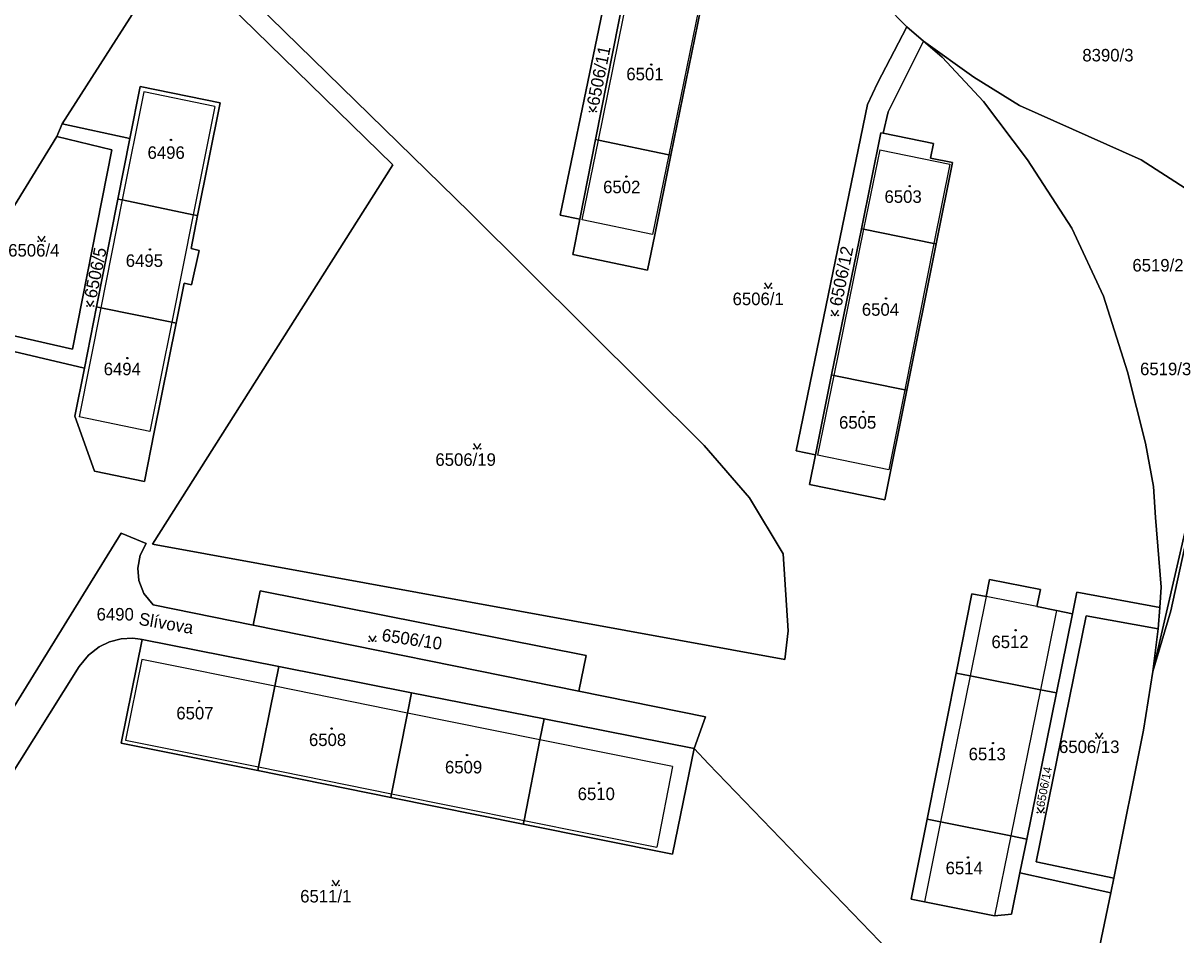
# Model space of a CAD drawing. Extents: x -596233 to -595156, y -1161235 to -1159375.
# Drawn here: x -595711.1 to -595554.5, y -1159733.8 to -1159609.9 of the extents above; entities that cross this region are included whole.
import ezdxf

# ---------------------------------------------------------------- set-up
doc = ezdxf.new("R2010")
doc.units = 0
for name, color, linetype in [('KN_CAR_KR', 7, 'Continuous'), ('KN_KULTURY', 7, 'Continuous'), ('KN_PARC_CIS_POZ', 7, 'Continuous'), ('KN_PARC_CIS_STAV', 7, 'Continuous'), ('KN_PARC_PLOCHA', 7, 'Continuous'), ('KN_ULICE', 7, 'Continuous'), ('parcely_l', 7, 'Continuous')]:
    doc.layers.add(name, color=color, linetype=linetype)

msp = doc.modelspace()

# ---------------------------------------------------------------- linework, layer by layer
at = {"layer": 'KN_CAR_KR'}
for points in [[(-595632.97, -1159625.76), (-595628.92, -1159605.83)], [(-595619.32, -1159607.82), (-595623.4, -1159627.76)], [(-595694.74, -1159619.19), (-595697.66, -1159633.9)], [(-595685.07, -1159621.18), (-595694.74, -1159619.19)], [(-595685.07, -1159621.18), (-595688.02, -1159635.9)], [(-595635.17, -1159636.59), (-595632.97, -1159625.76)], [(-595623.4, -1159627.76), (-595625.61, -1159638.58)], [(-595594.75, -1159627.09), (-595596.95, -1159637.88)], [(-595594.75, -1159627.09), (-595585.23, -1159629.04)], [(-595585.23, -1159629.04), (-595587.38, -1159639.81)], [(-595697.66, -1159633.9), (-595700.57, -1159648.55)], [(-595688.02, -1159635.9), (-595690.94, -1159650.52)], [(-595625.61, -1159638.58), (-595635.17, -1159636.59)], [(-595596.95, -1159637.88), (-595600.98, -1159657.74)], [(-595587.38, -1159639.81), (-595591.35, -1159659.69)], [(-595700.57, -1159648.55), (-595703.52, -1159663.38)], [(-595690.94, -1159650.52), (-595693.91, -1159665.35)], [(-595600.98, -1159657.74), (-595603.19, -1159668.58)], [(-595591.35, -1159659.69), (-595593.52, -1159670.56)], [(-595693.91, -1159665.35), (-595703.52, -1159663.38)], [(-595593.52, -1159670.56), (-595603.19, -1159668.58)], [(-595580.3, -1159687.79), (-595582.48, -1159698.58)], [(-595573.38, -1159689.17), (-595580.3, -1159687.79)], [(-595570.72, -1159689.7), (-595572.9, -1159700.46)], [(-595694.99, -1159696.35), (-595697.2, -1159707.31)], [(-595676.95, -1159699.99), (-595694.99, -1159696.35)], [(-595582.48, -1159698.58), (-595586.49, -1159718.43)], [(-595658.9, -1159703.64), (-595676.95, -1159699.99)], [(-595572.9, -1159700.46), (-595576.93, -1159720.33)], [(-595640.91, -1159707.27), (-595658.9, -1159703.64)], [(-595697.2, -1159707.31), (-595679.14, -1159710.95)], [(-595622.9, -1159710.91), (-595640.91, -1159707.27)], [(-595679.14, -1159710.95), (-595661.08, -1159714.6)], [(-595622.9, -1159710.91), (-595625.05, -1159721.87)], [(-595661.08, -1159714.6), (-595643.07, -1159718.23)], [(-595643.07, -1159718.23), (-595625.05, -1159721.87)], [(-595586.49, -1159718.43), (-595588.68, -1159729.27)], [(-595576.93, -1159720.33), (-595579.13, -1159731.19)]]:
    msp.add_lwpolyline(points, dxfattribs=at)
at = {"layer": 'KN_KULTURY'}
for points in [[(-595634.2118, -1159621.1916), (-595633.7118, -1159621.9416), (-595633.2118, -1159621.1916)], [(-595709.1318, -1159638.8016), (-595708.6318, -1159639.5516), (-595708.1318, -1159638.8016)], [(-595610.4118, -1159645.1616), (-595609.9118, -1159645.9116), (-595609.4118, -1159645.1616)], [(-595702.5018, -1159647.6116), (-595702.0018, -1159648.3616), (-595701.5018, -1159647.6116)], [(-595601.3318, -1159648.8816), (-595600.8318, -1159649.6316), (-595600.3318, -1159648.8816)], [(-595649.9418, -1159667.0016), (-595649.4418, -1159667.7516), (-595648.9418, -1159667.0016)], [(-595664.1718, -1159693.1516), (-595663.6718, -1159693.9016), (-595663.1718, -1159693.1516)], [(-595565.4118, -1159706.3216), (-595564.9118, -1159707.0716), (-595564.4118, -1159706.3216)], [(-595573.3718, -1159716.4516), (-595572.8718, -1159717.2016), (-595572.3718, -1159716.4516)], [(-595669.1618, -1159726.3416), (-595668.6618, -1159727.0916), (-595668.1618, -1159726.3416)]]:
    msp.add_lwpolyline(points, dxfattribs=at)
for centre, radius in [((-595625.79, -1159615.51), 0.09), ((-595625.79, -1159615.51), 0.0398), ((-595634.162, -1159621.8914), 0.05), ((-595633.2626, -1159621.8914), 0.05), ((-595691.05, -1159625.74), 0.09), ((-595691.05, -1159625.74), 0.0398), ((-595629.16, -1159630.72), 0.09), ((-595629.16, -1159630.72), 0.0398), ((-595590.66, -1159632.02), 0.09), ((-595590.66, -1159632.02), 0.0398), ((-595709.082, -1159639.5014), 0.05), ((-595708.1826, -1159639.5014), 0.05), ((-595693.9, -1159640.61), 0.09), ((-595693.9, -1159640.61), 0.0398), ((-595610.362, -1159645.8614), 0.05), ((-595609.4626, -1159645.8614), 0.05), ((-595593.89, -1159647.28), 0.09), ((-595593.89, -1159647.28), 0.0398), ((-595702.452, -1159648.3114), 0.05), ((-595701.5526, -1159648.3114), 0.05), ((-595601.282, -1159649.5814), 0.05), ((-595600.3826, -1159649.5814), 0.05), ((-595696.97, -1159655.38), 0.09), ((-595696.97, -1159655.38), 0.0398), ((-595596.98, -1159662.68), 0.09), ((-595596.98, -1159662.68), 0.0398), ((-595649.892, -1159667.7014), 0.05), ((-595648.9926, -1159667.7014), 0.05), ((-595576.28, -1159692.38), 0.09), ((-595576.28, -1159692.38), 0.0398), ((-595664.122, -1159693.8514), 0.05), ((-595663.2226, -1159693.8514), 0.05), ((-595687.21, -1159702.01), 0.09), ((-595687.21, -1159702.01), 0.0398), ((-595669.22, -1159705.74), 0.09), ((-595669.22, -1159705.74), 0.0398), ((-595579.36, -1159707.71), 0.09), ((-595579.36, -1159707.71), 0.0398), ((-595565.362, -1159707.0214), 0.05), ((-595564.4626, -1159707.0214), 0.05), ((-595650.82, -1159709.34), 0.09), ((-595650.82, -1159709.34), 0.0398), ((-595632.9, -1159713.15), 0.09), ((-595632.9, -1159713.15), 0.0398), ((-595573.322, -1159717.1514), 0.05), ((-595572.4226, -1159717.1514), 0.05), ((-595582.77, -1159723.24), 0.09), ((-595582.77, -1159723.24), 0.0398), ((-595669.112, -1159727.0414), 0.05), ((-595668.2126, -1159727.0414), 0.05)]:
    msp.add_circle(centre, radius, dxfattribs=at)
at = {"layer": 'KN_PARC_PLOCHA'}
for points in [[(-595620.82, -1159580.48), (-595625.95, -1159591.21), (-595626.27, -1159592.78), (-595626.86, -1159592.66), (-595629.44, -1159605.72), (-595633.37, -1159625.68), (-595635.51, -1159636.52), (-595638.15, -1159635.97), (-595628.65, -1159590.07), (-595622.65, -1159578.44)], [(-595690.74, -1159599.96), (-595689.2, -1159597.67), (-595650.5, -1159635.54), (-595618.62, -1159667.25), (-595612.42, -1159674.39), (-595607.88, -1159681.98), (-595607.2, -1159692.47), (-595607.63, -1159696.35), (-595693.56, -1159680.66), (-595660.9, -1159629.13)], [(-595619.04, -1159607.88), (-595623.12, -1159627.82), (-595623.4, -1159627.76), (-595632.97, -1159625.76), (-595633.37, -1159625.68), (-595629.44, -1159605.72), (-595628.92, -1159605.83), (-595619.32, -1159607.82)], [(-595588.81, -1159612.31), (-595593.61, -1159621.93), (-595594.29, -1159624.84), (-595594.58, -1159624.78), (-595597.24, -1159637.82), (-595601.28, -1159657.68), (-595603.49, -1159668.52), (-595606.12, -1159667.98), (-595596.4, -1159620.91), (-595595.05, -1159618.04), (-595591.06, -1159610.35)], [(-595546.27, -1159648.62), (-595557.63, -1159697.99), (-595556.9, -1159692.19), (-595556.69, -1159689.27), (-595556.51, -1159686.5), (-595557.29, -1159677.07), (-595557.53, -1159672.86), (-595558.65, -1159666.96), (-595561.06, -1159657.25), (-595564.33, -1159646.97), (-595568.66, -1159637.75), (-595574.68, -1159628.43), (-595580.66, -1159620.5), (-595586.28, -1159614.51), (-595588.81, -1159612.31), (-595581.95, -1159617.21), (-595575.76, -1159621.08), (-595559.21, -1159628.44), (-595552.61, -1159632.7), (-595549.79, -1159635.29), (-595547.92, -1159638.05), (-595546.69, -1159643.12)], [(-595687.43, -1159636.02), (-595688.02, -1159635.9), (-595697.66, -1159633.9), (-595698.25, -1159633.78), (-595696.61, -1159625.54), (-595695.21, -1159618.48), (-595684.36, -1159620.71)], [(-595696.61, -1159625.54), (-595698.25, -1159633.78), (-595701.16, -1159648.43), (-595702.81, -1159656.74), (-595722.63, -1159652.1), (-595721.55, -1159650.3), (-595704.44, -1159654.17), (-595699.08, -1159627.1), (-595706.54, -1159625.29), (-595705.83, -1159623.57)], [(-595721.55, -1159650.3), (-595717.39, -1159642.84), (-595706.54, -1159625.29), (-595699.08, -1159627.1), (-595704.44, -1159654.17)], [(-595623.12, -1159627.82), (-595625.3, -1159638.64), (-595626.32, -1159643.44), (-595636.46, -1159641.33), (-595635.51, -1159636.52), (-595633.37, -1159625.68), (-595632.97, -1159625.76), (-595623.4, -1159627.76)], [(-595594.29, -1159624.84), (-595587.45, -1159626.24), (-595587.84, -1159628.2), (-595584.88, -1159628.81), (-595587.09, -1159639.87), (-595587.38, -1159639.81), (-595596.95, -1159637.88), (-595597.24, -1159637.82), (-595594.58, -1159624.78)], [(-595687.43, -1159636.02), (-595688.32, -1159640.51), (-595687.21, -1159640.76), (-595688.27, -1159645.42), (-595689.26, -1159645.19), (-595690.35, -1159650.64), (-595690.94, -1159650.52), (-595700.57, -1159648.55), (-595701.16, -1159648.43), (-595698.25, -1159633.78), (-595697.66, -1159633.9), (-595688.02, -1159635.9)], [(-595587.09, -1159639.87), (-595591.07, -1159659.75), (-595591.35, -1159659.69), (-595600.98, -1159657.74), (-595601.28, -1159657.68), (-595597.24, -1159637.82), (-595596.95, -1159637.88), (-595587.38, -1159639.81)], [(-595690.35, -1159650.64), (-595693.32, -1159665.47), (-595694.66, -1159672.14), (-595701.42, -1159670.74), (-595704.11, -1159663.26), (-595702.81, -1159656.74), (-595701.16, -1159648.43), (-595700.57, -1159648.55), (-595690.94, -1159650.52)], [(-595557.63, -1159697.99), (-595546.27, -1159648.62), (-595546.25, -1159648.94), (-595555.2, -1159689.72)], [(-595591.07, -1159659.75), (-595594.05, -1159674.67), (-595604.31, -1159672.57), (-595603.49, -1159668.52), (-595601.28, -1159657.68), (-595600.98, -1159657.74), (-595591.35, -1159659.69)], [(-595568.57, -1159690.13), (-595570.75, -1159700.88), (-595572.9, -1159700.46), (-595582.48, -1159698.58), (-595584.36, -1159698.21), (-595582.21, -1159687.41), (-595580.3, -1159687.79), (-595579.83, -1159685.46), (-595572.91, -1159686.84), (-595573.38, -1159689.17), (-595570.72, -1159689.7)], [(-595635.62, -1159700.64), (-595679.87, -1159691.67), (-595678.92, -1159687), (-595634.64, -1159695.79)], [(-595556.69, -1159689.27), (-595556.9, -1159692.19), (-595566.72, -1159690.42), (-595573.49, -1159723.84), (-595562.95, -1159726.09), (-595563.33, -1159728.04), (-595575.7, -1159725.36), (-595574.78, -1159720.76), (-595570.75, -1159700.88), (-595568.57, -1159690.13), (-595567.98, -1159687.2)], [(-595556.9, -1159692.19), (-595557.63, -1159697.99), (-595558.93, -1159705.95), (-595562.95, -1159726.09), (-595573.49, -1159723.84), (-595566.72, -1159690.42)], [(-595676.41, -1159697.29), (-595676.95, -1159699.99), (-595679.14, -1159710.95), (-595679.24, -1159711.44), (-595697.79, -1159707.7), (-595694.95, -1159693.63)], [(-595658.35, -1159700.86), (-595658.9, -1159703.64), (-595661.08, -1159714.6), (-595661.18, -1159715.09), (-595679.24, -1159711.44), (-595679.14, -1159710.95), (-595676.95, -1159699.99), (-595676.41, -1159697.29)], [(-595570.75, -1159700.88), (-595574.78, -1159720.76), (-595576.93, -1159720.33), (-595586.49, -1159718.43), (-595588.32, -1159718.07), (-595584.36, -1159698.21), (-595582.48, -1159698.58), (-595572.9, -1159700.46)], [(-595640.35, -1159704.41), (-595640.91, -1159707.27), (-595643.07, -1159718.23), (-595643.17, -1159718.72), (-595661.18, -1159715.09), (-595661.08, -1159714.6), (-595658.9, -1159703.64), (-595658.35, -1159700.86)], [(-595619.97, -1159708.43), (-595622.88, -1159722.82), (-595643.17, -1159718.72), (-595643.07, -1159718.23), (-595640.91, -1159707.27), (-595640.35, -1159704.41)], [(-595574.78, -1159720.76), (-595575.7, -1159725.36), (-595576.84, -1159730.94), (-595579.13, -1159731.19), (-595588.68, -1159729.27), (-595590.48, -1159728.91), (-595588.32, -1159718.07), (-595586.49, -1159718.43), (-595576.93, -1159720.33)]]:
    msp.add_lwpolyline(points, close=True, dxfattribs=at)
for points in [[(-595628.65, -1159590.07), (-595638.15, -1159635.97), (-595635.51, -1159636.52), (-595636.46, -1159641.33), (-595626.32, -1159643.44), (-595625.3, -1159638.64), (-595623.12, -1159627.82), (-595619.04, -1159607.88)], [(-595552.61, -1159632.7), (-595559.21, -1159628.44), (-595575.76, -1159621.08), (-595581.95, -1159617.21), (-595588.81, -1159612.31), (-595591.06, -1159610.35), (-595594.01, -1159607.39), (-595576.77, -1159594.15), (-595576.53, -1159594.39), (-595572.68, -1159597.67), (-595568.12, -1159600.06), (-595561.42, -1159601.83), (-595555.45, -1159601.55), (-595547.73, -1159599.31)], [(-595722.63, -1159652.1), (-595702.81, -1159656.74), (-595704.11, -1159663.26), (-595701.42, -1159670.74), (-595694.66, -1159672.14), (-595693.32, -1159665.47), (-595690.35, -1159650.64), (-595689.26, -1159645.19), (-595688.27, -1159645.42), (-595687.21, -1159640.76), (-595688.32, -1159640.51), (-595687.43, -1159636.02), (-595684.36, -1159620.71), (-595695.21, -1159618.48), (-595696.61, -1159625.54), (-595705.83, -1159623.57), (-595690.74, -1159599.96), (-595660.9, -1159629.13), (-595693.56, -1159680.66), (-595607.63, -1159696.35), (-595607.2, -1159692.47), (-595607.88, -1159681.98), (-595612.42, -1159674.39), (-595618.62, -1159667.25), (-595650.5, -1159635.54), (-595689.2, -1159597.67)], [(-595690.74, -1159599.96), (-595705.83, -1159623.57), (-595706.54, -1159625.29), (-595717.39, -1159642.84)], [(-595594.01, -1159607.39), (-595591.06, -1159610.35), (-595595.05, -1159618.04), (-595596.4, -1159620.91), (-595606.12, -1159667.98), (-595603.49, -1159668.52), (-595604.31, -1159672.57), (-595594.05, -1159674.67), (-595591.07, -1159659.75), (-595587.09, -1159639.87), (-595584.88, -1159628.81), (-595587.84, -1159628.2), (-595587.45, -1159626.24), (-595594.29, -1159624.84), (-595593.61, -1159621.93), (-595588.81, -1159612.31), (-595586.28, -1159614.51), (-595580.66, -1159620.5), (-595574.68, -1159628.43), (-595568.66, -1159637.75), (-595564.33, -1159646.97), (-595561.06, -1159657.25), (-595558.65, -1159666.96), (-595557.53, -1159672.86), (-595557.29, -1159677.07), (-595556.51, -1159686.5), (-595556.69, -1159689.27), (-595567.98, -1159687.2), (-595568.57, -1159690.13), (-595570.72, -1159689.7), (-595573.38, -1159689.17), (-595572.91, -1159686.84), (-595579.83, -1159685.46), (-595580.3, -1159687.79), (-595582.21, -1159687.41), (-595584.36, -1159698.21), (-595588.32, -1159718.07), (-595590.48, -1159728.91), (-595588.68, -1159729.27), (-595579.13, -1159731.19), (-595576.84, -1159730.94), (-595575.7, -1159725.36), (-595563.33, -1159728.04), (-595566.62, -1159743.71)], [(-595566.62, -1159743.71), (-595563.33, -1159728.04), (-595562.95, -1159726.09), (-595558.93, -1159705.95), (-595557.63, -1159697.99), (-595555.2, -1159689.72), (-595546.25, -1159648.94)], [(-595722.02, -1159718.36), (-595697.83, -1159679.19), (-595694.42, -1159680.57), (-595695.23, -1159682.17), (-595695.56, -1159683.94), (-595695.39, -1159685.63), (-595694.74, -1159687.36), (-595693.46, -1159688.94), (-595679.87, -1159691.67), (-595635.62, -1159700.64), (-595618.41, -1159704.14), (-595619.97, -1159708.43), (-595640.35, -1159704.41), (-595658.35, -1159700.86), (-595676.41, -1159697.29), (-595694.95, -1159693.63), (-595695.22, -1159693.58), (-595696.24, -1159693.47), (-595697.82, -1159693.55), (-595699.4, -1159693.95), (-595700.82, -1159694.64), (-595702.27, -1159695.76), (-595703.51, -1159697.31), (-595713.71, -1159713.55)], [(-595593.56, -1159735.89), (-595617.99, -1159710.52), (-595619.97, -1159708.43), (-595618.41, -1159704.14), (-595635.62, -1159700.64), (-595634.64, -1159695.79), (-595678.92, -1159687), (-595679.87, -1159691.67), (-595693.46, -1159688.94), (-595694.74, -1159687.36), (-595695.39, -1159685.63), (-595695.56, -1159683.94), (-595695.23, -1159682.17), (-595694.42, -1159680.57), (-595697.83, -1159679.19), (-595722.02, -1159718.36)], [(-595712.27, -1159738.75), (-595725.27, -1159732.31), (-595714.74, -1159715.13), (-595713.71, -1159713.55), (-595703.51, -1159697.31), (-595702.27, -1159695.76), (-595700.82, -1159694.64), (-595699.4, -1159693.95), (-595697.82, -1159693.55), (-595696.24, -1159693.47), (-595695.22, -1159693.58), (-595694.95, -1159693.63), (-595697.79, -1159707.7), (-595679.24, -1159711.44), (-595661.18, -1159715.09), (-595643.17, -1159718.72), (-595622.88, -1159722.82), (-595619.97, -1159708.43), (-595617.99, -1159710.52), (-595593.56, -1159735.89)]]:
    msp.add_lwpolyline(points, dxfattribs=at)
at = {"layer": 'parcely_l'}
for points in [[(-595622.65, -1159578.44), (-595628.65, -1159590.07), (-595638.15, -1159635.97), (-595635.51, -1159636.52)], [(-595689.2, -1159597.67), (-595650.5, -1159635.54), (-595618.62, -1159667.25), (-595612.42, -1159674.39), (-595607.88, -1159681.98), (-595607.2, -1159692.47), (-595607.63, -1159696.35), (-595693.56, -1159680.66), (-595660.9, -1159629.13), (-595690.74, -1159599.96)], [(-595705.83, -1159623.57), (-595690.74, -1159599.96)], [(-595633.37, -1159625.68), (-595629.44, -1159605.72)], [(-595591.06, -1159610.35), (-595594.01, -1159607.39)], [(-595619.04, -1159607.88), (-595623.12, -1159627.82)], [(-595603.49, -1159668.52), (-595606.12, -1159667.98), (-595596.4, -1159620.91), (-595595.05, -1159618.04), (-595591.06, -1159610.35)], [(-595588.81, -1159612.31), (-595591.06, -1159610.35)], [(-595588.81, -1159612.31), (-595593.61, -1159621.93), (-595594.29, -1159624.84)], [(-595546.27, -1159648.62), (-595546.69, -1159643.12), (-595547.92, -1159638.05), (-595549.79, -1159635.29), (-595552.61, -1159632.7), (-595559.21, -1159628.44), (-595575.76, -1159621.08), (-595581.95, -1159617.21), (-595588.81, -1159612.31)], [(-595588.81, -1159612.31), (-595586.28, -1159614.51), (-595580.66, -1159620.5), (-595574.68, -1159628.43), (-595568.66, -1159637.75), (-595564.33, -1159646.97), (-595561.06, -1159657.25), (-595558.65, -1159666.96), (-595557.53, -1159672.86), (-595557.29, -1159677.07), (-595556.51, -1159686.5), (-595556.69, -1159689.27)], [(-595696.61, -1159625.54), (-595695.21, -1159618.48), (-595684.36, -1159620.71), (-595687.43, -1159636.02)], [(-595706.54, -1159625.29), (-595705.83, -1159623.57)], [(-595705.83, -1159623.57), (-595696.61, -1159625.54)], [(-595721.55, -1159650.3), (-595704.44, -1159654.17), (-595699.08, -1159627.1), (-595706.54, -1159625.29)], [(-595721.55, -1159650.3), (-595717.39, -1159642.84), (-595706.54, -1159625.29)], [(-595698.25, -1159633.78), (-595696.61, -1159625.54)], [(-595635.51, -1159636.52), (-595633.37, -1159625.68)], [(-595623.12, -1159627.82), (-595623.4, -1159627.76), (-595632.97, -1159625.76), (-595633.37, -1159625.68)], [(-595594.29, -1159624.84), (-595594.58, -1159624.78), (-595597.24, -1159637.82)], [(-595587.09, -1159639.87), (-595584.88, -1159628.81), (-595587.84, -1159628.2), (-595587.45, -1159626.24), (-595594.29, -1159624.84)], [(-595635.51, -1159636.52), (-595636.46, -1159641.33), (-595626.32, -1159643.44), (-595625.3, -1159638.64), (-595623.12, -1159627.82)], [(-595698.25, -1159633.78), (-595701.16, -1159648.43)], [(-595687.43, -1159636.02), (-595688.02, -1159635.9), (-595697.66, -1159633.9), (-595698.25, -1159633.78)], [(-595687.43, -1159636.02), (-595688.32, -1159640.51), (-595687.21, -1159640.76), (-595688.27, -1159645.42), (-595689.26, -1159645.19), (-595690.35, -1159650.64)], [(-595597.24, -1159637.82), (-595601.28, -1159657.68)], [(-595587.09, -1159639.87), (-595587.38, -1159639.81), (-595596.95, -1159637.88), (-595597.24, -1159637.82)], [(-595591.07, -1159659.75), (-595587.09, -1159639.87)], [(-595701.16, -1159648.43), (-595702.81, -1159656.74)], [(-595690.35, -1159650.64), (-595690.94, -1159650.52), (-595700.57, -1159648.55), (-595701.16, -1159648.43)], [(-595557.63, -1159697.99), (-595555.2, -1159689.72), (-595546.25, -1159648.94), (-595546.27, -1159648.62)], [(-595557.63, -1159697.99), (-595546.27, -1159648.62)], [(-595702.81, -1159656.74), (-595704.11, -1159663.26), (-595701.42, -1159670.74), (-595694.66, -1159672.14), (-595693.32, -1159665.47), (-595690.35, -1159650.64)], [(-595702.81, -1159656.74), (-595722.63, -1159652.1)], [(-595601.28, -1159657.68), (-595603.49, -1159668.52)], [(-595591.07, -1159659.75), (-595591.35, -1159659.69), (-595600.98, -1159657.74), (-595601.28, -1159657.68)], [(-595603.49, -1159668.52), (-595604.31, -1159672.57), (-595594.05, -1159674.67), (-595591.07, -1159659.75)], [(-595679.87, -1159691.67), (-595693.46, -1159688.94), (-595694.74, -1159687.36), (-595695.39, -1159685.63), (-595695.56, -1159683.94), (-595695.23, -1159682.17), (-595694.42, -1159680.57), (-595697.83, -1159679.19), (-595722.02, -1159718.36), (-595723.53, -1159720.38), (-595725.45, -1159721.96), (-595727.7, -1159722.94), (-595753.58, -1159710.55)], [(-595584.36, -1159698.21), (-595582.21, -1159687.41), (-595580.3, -1159687.79), (-595579.83, -1159685.46), (-595572.91, -1159686.84), (-595573.38, -1159689.17), (-595570.72, -1159689.7), (-595568.57, -1159690.13)], [(-595679.87, -1159691.67), (-595678.92, -1159687), (-595634.64, -1159695.79), (-595635.62, -1159700.64)], [(-595556.69, -1159689.27), (-595567.98, -1159687.2), (-595568.57, -1159690.13)], [(-595562.95, -1159726.09), (-595573.49, -1159723.84), (-595566.72, -1159690.42), (-595556.9, -1159692.19)], [(-595568.57, -1159690.13), (-595570.75, -1159700.88)], [(-595556.9, -1159692.19), (-595556.69, -1159689.27)], [(-595635.62, -1159700.64), (-595679.87, -1159691.67)], [(-595725.27, -1159732.31), (-595714.74, -1159715.13), (-595713.71, -1159713.55), (-595703.51, -1159697.31), (-595702.27, -1159695.76), (-595700.82, -1159694.64), (-595699.4, -1159693.95), (-595697.82, -1159693.55), (-595696.24, -1159693.47), (-595695.22, -1159693.58), (-595694.95, -1159693.63)], [(-595679.24, -1159711.44), (-595697.79, -1159707.7), (-595694.95, -1159693.63)], [(-595694.95, -1159693.63), (-595676.41, -1159697.29)], [(-595556.9, -1159692.19), (-595557.63, -1159697.99)], [(-595679.24, -1159711.44), (-595679.14, -1159710.95), (-595676.95, -1159699.99), (-595676.41, -1159697.29)], [(-595676.41, -1159697.29), (-595658.35, -1159700.86)], [(-595584.36, -1159698.21), (-595588.32, -1159718.07)], [(-595570.75, -1159700.88), (-595572.9, -1159700.46), (-595582.48, -1159698.58), (-595584.36, -1159698.21)], [(-595562.95, -1159726.09), (-595558.93, -1159705.95), (-595557.63, -1159697.99)], [(-595661.18, -1159715.09), (-595661.08, -1159714.6), (-595658.9, -1159703.64), (-595658.35, -1159700.86)], [(-595658.35, -1159700.86), (-595640.35, -1159704.41)], [(-595619.97, -1159708.43), (-595618.41, -1159704.14), (-595635.62, -1159700.64)], [(-595570.75, -1159700.88), (-595574.78, -1159720.76)], [(-595643.17, -1159718.72), (-595643.07, -1159718.23), (-595640.91, -1159707.27), (-595640.35, -1159704.41)], [(-595640.35, -1159704.41), (-595619.97, -1159708.43)], [(-595619.97, -1159708.43), (-595622.88, -1159722.82), (-595643.17, -1159718.72)], [(-595594.35, -1159739.37), (-595593.56, -1159735.89), (-595617.99, -1159710.52), (-595619.97, -1159708.43)], [(-595661.18, -1159715.09), (-595679.24, -1159711.44)], [(-595643.17, -1159718.72), (-595661.18, -1159715.09)], [(-595588.32, -1159718.07), (-595590.48, -1159728.91), (-595588.68, -1159729.27), (-595579.13, -1159731.19), (-595576.84, -1159730.94), (-595575.7, -1159725.36)], [(-595588.32, -1159718.07), (-595586.49, -1159718.43), (-595576.93, -1159720.33), (-595574.78, -1159720.76)], [(-595574.78, -1159720.76), (-595575.7, -1159725.36)], [(-595575.7, -1159725.36), (-595563.33, -1159728.04)], [(-595563.33, -1159728.04), (-595562.95, -1159726.09)], [(-595567.07, -1159745.98), (-595566.62, -1159743.71), (-595563.33, -1159728.04)]]:
    msp.add_lwpolyline(points, dxfattribs=at)

# ---------------------------------------------------------------- texts
at = {"layer": 'KN_PARC_CIS_POZ'}
for s, height, rotation, p in [('6506/11', 1.7, 78.690823, (-595632.9012, -1159621.2066)), ('6506/12', 1.7, 78.514057, (-595599.9384, -1159648.4431)), ('6506/5', 1.7, 78.263514, (-595701.1898, -1159647.3659)), ('6506/10', 1.7, 351.410953, (-595662.4831, -1159693.8237)), ('6506/14', 1.14, 79.150812, (-595572.3852, -1159716.472))]:
    msp.add_text(s, height=height, rotation=rotation, dxfattribs=at).set_placement(p)
for s, p in [('8390/3', (-595567.2166, -1159615.07)), ('6506/4', (-595713.1566, -1159641.59)), ('6519/2', (-595560.4166, -1159643.62)), ('6506/1', (-595614.7366, -1159648.19)), ('6519/3', (-595559.3766, -1159657.71)), ('6506/19', (-595655.1166, -1159670.03)), ('6490', (-595701.1466, -1159691.05)), ('6506/13', (-595570.3866, -1159709.06)), ('6511/1', (-595673.4866, -1159729.37))]:
    msp.add_text(s, height=1.7, dxfattribs=at).set_placement(p)
at = {"layer": 'KN_PARC_CIS_STAV'}
for s, p in [('6501', (-595629.1766, -1159617.64)), ('6496', (-595694.2266, -1159628.31)), ('6502', (-595632.3266, -1159632.98)), ('6503', (-595594.0966, -1159634.29)), ('6495', (-595697.1866, -1159642.99)), ('6504', (-595597.1766, -1159649.63)), ('6494', (-595700.1866, -1159657.72)), ('6505', (-595600.2766, -1159664.98)), ('6512', (-595579.5666, -1159694.8)), ('6507', (-595690.3166, -1159704.49)), ('6508', (-595672.2966, -1159708.11)), ('6513', (-595582.6666, -1159710.05)), ('6509', (-595653.8166, -1159711.83)), ('6510', (-595635.7866, -1159715.46)), ('6514', (-595585.7966, -1159725.54))]:
    msp.add_text(s, height=1.7, dxfattribs=at).set_placement(p)
at = {"layer": 'KN_ULICE'}
msp.add_text('Slívova', height=1.7, rotation=350.148548, dxfattribs=at).set_placement((-595695.5131, -1159691.6205))

doc.saveas('drawing.dxf')
